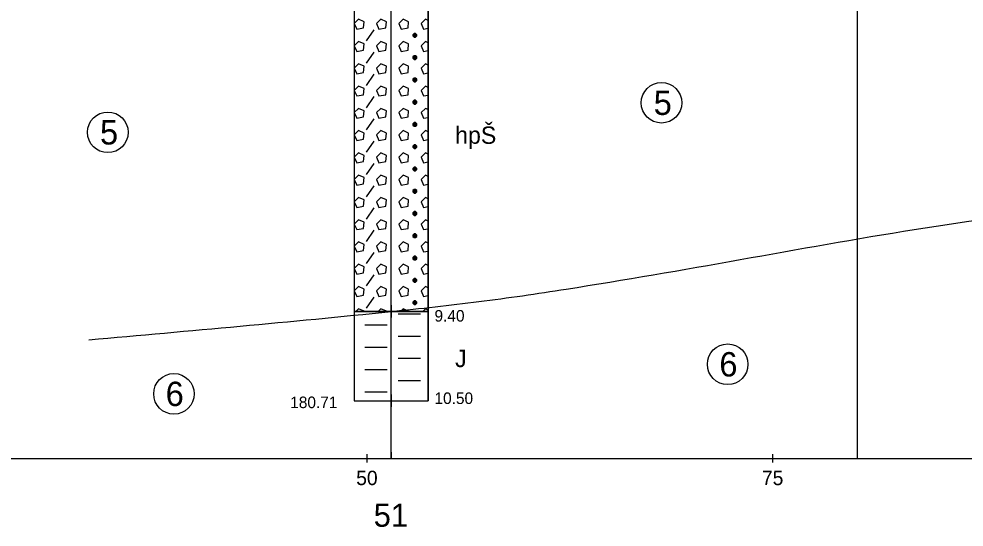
# Model space of a CAD drawing. Extents: x 3042 to 4120, y 576 to 2694.
# Drawn here: x 3236.7 to 3294.9, y 1110.6 to 1141.8 of the extents above; entities that cross this region are included whole.
import ezdxf

# ---------------------------------------------------------------- set-up
doc = ezdxf.new("R2010")
doc.units = 0
for name, color, linetype in [('14', 7, 'Continuous'), ('17', 7, 'Continuous'), ('18', 7, 'Continuous'), ('51', 7, 'Continuous'), ('52', 7, 'Continuous'), ('53', 7, 'Continuous'), ('56', 7, 'Continuous'), ('7', 7, 'Continuous'), ('pomocna', 7, 'Continuous'), ('rozhraní', 7, 'Continuous')]:
    doc.layers.add(name, color=color, linetype=linetype)

msp = doc.modelspace()

# ---------------------------------------------------------------- linework, layer by layer
at = {"layer": '18'}
for p, q in [((3259.592, 1118.329), (3259.592, 1170.829)), ((3259.211, 1118.329), (3259.973, 1118.329)), ((3259.592, 1118.71), (3259.592, 1117.948)), ((3259.592, 1115.16), (3259.592, 1114.779))]:
    msp.add_line(p, q, dxfattribs=at)
at = {"layer": '51'}
for p, q in [((3258.076, 1140.489), (3258.533, 1141.175)), ((3261.048, 1140.718), (3261.048, 1140.946)), ((3258.076, 1139.118), (3258.533, 1139.803)), ((3261.048, 1139.346), (3261.048, 1139.575)), ((3258.076, 1137.746), (3258.533, 1138.432)), ((3261.048, 1137.975), (3261.048, 1138.203)), ((3258.076, 1136.374), (3258.533, 1137.06)), ((3261.048, 1136.603), (3261.048, 1136.832)), ((3258.076, 1135.003), (3258.533, 1135.689)), ((3261.048, 1135.231), (3261.048, 1135.46)), ((3258.076, 1133.631), (3258.533, 1134.317)), ((3261.048, 1133.86), (3261.048, 1134.088)), ((3258.076, 1132.26), (3258.533, 1132.945)), ((3261.048, 1132.488), (3261.048, 1132.717)), ((3258.076, 1130.888), (3258.533, 1131.574)), ((3261.048, 1131.117), (3261.048, 1131.345)), ((3258.076, 1129.516), (3258.533, 1130.202)), ((3261.048, 1129.745), (3261.048, 1129.974)), ((3258.076, 1128.145), (3258.533, 1128.831)), ((3261.048, 1128.373), (3261.048, 1128.602)), ((3258.076, 1126.773), (3258.533, 1127.459)), ((3261.048, 1127.002), (3261.048, 1127.23)), ((3258.076, 1125.402), (3258.533, 1126.087)), ((3261.048, 1125.63), (3261.048, 1125.859)), ((3258.076, 1124.03), (3258.533, 1124.716)), ((3261.048, 1124.259), (3261.048, 1124.487)), ((3260.019, 1123.687), (3260.705, 1123.687)), ((3260.705, 1123.687), (3261.391, 1123.687)), ((3257.962, 1123.001), (3258.647, 1123.001)), ((3258.647, 1123.001), (3259.333, 1123.001)), ((3260.019, 1122.316), (3260.705, 1122.316)), ((3260.705, 1122.316), (3261.391, 1122.316)), ((3257.962, 1121.63), (3258.647, 1121.63)), ((3258.647, 1121.63), (3259.333, 1121.63)), ((3260.019, 1120.944), (3260.705, 1120.944)), ((3260.705, 1120.944), (3261.391, 1120.944)), ((3257.962, 1120.258), (3258.647, 1120.258)), ((3258.647, 1120.258), (3259.333, 1120.258)), ((3260.019, 1119.572), (3260.705, 1119.572)), ((3260.705, 1119.572), (3261.391, 1119.572)), ((3257.962, 1118.887), (3258.647, 1118.887)), ((3258.647, 1118.887), (3259.333, 1118.887))]:
    msp.add_line(p, q, dxfattribs=at)
for points in [[(3257.306, 1123.829), (3261.878, 1123.829), (3261.878, 1145.829), (3257.306, 1145.829)], [(3257.306, 1118.329), (3261.878, 1118.329), (3261.878, 1123.829), (3257.306, 1123.829)]]:
    msp.add_lwpolyline(points, close=True, dxfattribs=at)
for points in [[(3257.314, 1141.556), (3257.466, 1141.213), (3257.885, 1141.289), (3257.923, 1141.67), (3257.581, 1141.823), (3257.314, 1141.556)], [(3258.685, 1141.556), (3258.838, 1141.213), (3259.257, 1141.289), (3259.295, 1141.67), (3258.952, 1141.823), (3258.685, 1141.556)], [(3260.057, 1141.556), (3260.209, 1141.213), (3260.629, 1141.289), (3260.667, 1141.67), (3260.324, 1141.823), (3260.057, 1141.556)], [(3261.878, 1141.742), (3261.695, 1141.823), (3261.429, 1141.556)], [(3261.429, 1141.556), (3261.581, 1141.213), (3261.878, 1141.267)], [(3261.01, 1140.946), (3260.933, 1140.87), (3260.933, 1140.794), (3261.01, 1140.718), (3261.086, 1140.718), (3261.162, 1140.794), (3261.162, 1140.87), (3261.086, 1140.946), (3261.01, 1140.946), (3261.162, 1140.794), (3260.933, 1140.794), (3261.086, 1140.946)], [(3257.314, 1140.184), (3257.466, 1139.842), (3257.885, 1139.918), (3257.923, 1140.299), (3257.581, 1140.451), (3257.314, 1140.184)], [(3258.685, 1140.184), (3258.838, 1139.842), (3259.257, 1139.918), (3259.295, 1140.299), (3258.952, 1140.451), (3258.685, 1140.184)], [(3260.057, 1140.184), (3260.209, 1139.842), (3260.629, 1139.918), (3260.667, 1140.299), (3260.324, 1140.451), (3260.057, 1140.184)], [(3261.878, 1140.37), (3261.695, 1140.451), (3261.429, 1140.184)], [(3261.429, 1140.184), (3261.581, 1139.842), (3261.878, 1139.895)], [(3261.01, 1139.575), (3260.933, 1139.499), (3260.933, 1139.422), (3261.01, 1139.346), (3261.086, 1139.346), (3261.162, 1139.422), (3261.162, 1139.499), (3261.086, 1139.575), (3261.01, 1139.575), (3261.162, 1139.422), (3260.933, 1139.422), (3261.086, 1139.575)], [(3257.314, 1138.813), (3257.466, 1138.47), (3257.885, 1138.546), (3257.923, 1138.927), (3257.581, 1139.08), (3257.314, 1138.813)], [(3258.685, 1138.813), (3258.838, 1138.47), (3259.257, 1138.546), (3259.295, 1138.927), (3258.952, 1139.08), (3258.685, 1138.813)], [(3260.057, 1138.813), (3260.209, 1138.47), (3260.629, 1138.546), (3260.667, 1138.927), (3260.324, 1139.08), (3260.057, 1138.813)], [(3261.878, 1138.998), (3261.695, 1139.08), (3261.429, 1138.813)], [(3261.429, 1138.813), (3261.581, 1138.47), (3261.878, 1138.524)], [(3261.01, 1138.203), (3260.933, 1138.127), (3260.933, 1138.051), (3261.01, 1137.975), (3261.086, 1137.975), (3261.162, 1138.051), (3261.162, 1138.127), (3261.086, 1138.203), (3261.01, 1138.203), (3261.162, 1138.051), (3260.933, 1138.051), (3261.086, 1138.203)], [(3257.314, 1137.441), (3257.466, 1137.098), (3257.885, 1137.175), (3257.923, 1137.556), (3257.581, 1137.708), (3257.314, 1137.441)], [(3258.685, 1137.441), (3258.838, 1137.098), (3259.257, 1137.175), (3259.295, 1137.556), (3258.952, 1137.708), (3258.685, 1137.441)], [(3260.057, 1137.441), (3260.209, 1137.098), (3260.629, 1137.175), (3260.667, 1137.556), (3260.324, 1137.708), (3260.057, 1137.441)], [(3261.878, 1137.627), (3261.695, 1137.708), (3261.429, 1137.441)], [(3261.429, 1137.441), (3261.581, 1137.098), (3261.878, 1137.152)], [(3257.314, 1136.07), (3257.466, 1135.727), (3257.885, 1135.803), (3257.923, 1136.184), (3257.581, 1136.336), (3257.314, 1136.07)], [(3258.685, 1136.07), (3258.838, 1135.727), (3259.257, 1135.803), (3259.295, 1136.184), (3258.952, 1136.336), (3258.685, 1136.07)], [(3260.057, 1136.07), (3260.209, 1135.727), (3260.629, 1135.803), (3260.667, 1136.184), (3260.324, 1136.336), (3260.057, 1136.07)], [(3261.01, 1136.832), (3260.933, 1136.755), (3260.933, 1136.679), (3261.01, 1136.603), (3261.086, 1136.603), (3261.162, 1136.679), (3261.162, 1136.755), (3261.086, 1136.832), (3261.01, 1136.832), (3261.162, 1136.679), (3260.933, 1136.679), (3261.086, 1136.832)], [(3261.878, 1136.255), (3261.695, 1136.336), (3261.429, 1136.07)], [(3261.429, 1136.07), (3261.581, 1135.727), (3261.878, 1135.781)], [(3261.01, 1135.46), (3260.933, 1135.384), (3260.933, 1135.308), (3261.01, 1135.231), (3261.086, 1135.231), (3261.162, 1135.308), (3261.162, 1135.384), (3261.086, 1135.46), (3261.01, 1135.46), (3261.162, 1135.308), (3260.933, 1135.308), (3261.086, 1135.46)], [(3257.314, 1134.698), (3257.466, 1134.355), (3257.885, 1134.431), (3257.923, 1134.812), (3257.581, 1134.965), (3257.314, 1134.698)], [(3258.685, 1134.698), (3258.838, 1134.355), (3259.257, 1134.431), (3259.295, 1134.812), (3258.952, 1134.965), (3258.685, 1134.698)], [(3260.057, 1134.698), (3260.209, 1134.355), (3260.629, 1134.431), (3260.667, 1134.812), (3260.324, 1134.965), (3260.057, 1134.698)], [(3261.878, 1134.884), (3261.695, 1134.965), (3261.429, 1134.698)], [(3261.429, 1134.698), (3261.581, 1134.355), (3261.878, 1134.409)], [(3261.01, 1134.088), (3260.933, 1134.012), (3260.933, 1133.936), (3261.01, 1133.86), (3261.086, 1133.86), (3261.162, 1133.936), (3261.162, 1134.012), (3261.086, 1134.088), (3261.01, 1134.088), (3261.162, 1133.936), (3260.933, 1133.936), (3261.086, 1134.088)], [(3257.314, 1133.326), (3257.466, 1132.984), (3257.885, 1133.06), (3257.923, 1133.441), (3257.581, 1133.593), (3257.314, 1133.326)], [(3258.685, 1133.326), (3258.838, 1132.984), (3259.257, 1133.06), (3259.295, 1133.441), (3258.952, 1133.593), (3258.685, 1133.326)], [(3260.057, 1133.326), (3260.209, 1132.984), (3260.629, 1133.06), (3260.667, 1133.441), (3260.324, 1133.593), (3260.057, 1133.326)], [(3261.878, 1133.512), (3261.695, 1133.593), (3261.429, 1133.326)], [(3261.429, 1133.326), (3261.581, 1132.984), (3261.878, 1133.037)], [(3257.314, 1131.955), (3257.466, 1131.612), (3257.885, 1131.688), (3257.923, 1132.069), (3257.581, 1132.222), (3257.314, 1131.955)], [(3258.685, 1131.955), (3258.838, 1131.612), (3259.257, 1131.688), (3259.295, 1132.069), (3258.952, 1132.222), (3258.685, 1131.955)], [(3260.057, 1131.955), (3260.209, 1131.612), (3260.629, 1131.688), (3260.667, 1132.069), (3260.324, 1132.222), (3260.057, 1131.955)], [(3261.01, 1132.717), (3260.933, 1132.641), (3260.933, 1132.564), (3261.01, 1132.488), (3261.086, 1132.488), (3261.162, 1132.564), (3261.162, 1132.641), (3261.086, 1132.717), (3261.01, 1132.717), (3261.162, 1132.564), (3260.933, 1132.564), (3261.086, 1132.717)], [(3261.878, 1132.14), (3261.695, 1132.222), (3261.429, 1131.955)], [(3261.429, 1131.955), (3261.581, 1131.612), (3261.878, 1131.666)], [(3261.01, 1131.345), (3260.933, 1131.269), (3260.933, 1131.193), (3261.01, 1131.117), (3261.086, 1131.117), (3261.162, 1131.193), (3261.162, 1131.269), (3261.086, 1131.345), (3261.01, 1131.345), (3261.162, 1131.193), (3260.933, 1131.193), (3261.086, 1131.345)], [(3257.314, 1130.583), (3257.466, 1130.24), (3257.885, 1130.317), (3257.923, 1130.698), (3257.581, 1130.85), (3257.314, 1130.583)], [(3258.685, 1130.583), (3258.838, 1130.24), (3259.257, 1130.317), (3259.295, 1130.698), (3258.952, 1130.85), (3258.685, 1130.583)], [(3260.057, 1130.583), (3260.209, 1130.24), (3260.629, 1130.317), (3260.667, 1130.698), (3260.324, 1130.85), (3260.057, 1130.583)], [(3261.878, 1130.769), (3261.695, 1130.85), (3261.429, 1130.583)], [(3261.429, 1130.583), (3261.581, 1130.24), (3261.878, 1130.294)], [(3261.01, 1129.974), (3260.933, 1129.897), (3260.933, 1129.821), (3261.01, 1129.745), (3261.086, 1129.745), (3261.162, 1129.821), (3261.162, 1129.897), (3261.086, 1129.974), (3261.01, 1129.974), (3261.162, 1129.821), (3260.933, 1129.821), (3261.086, 1129.974)], [(3257.314, 1129.212), (3257.466, 1128.869), (3257.885, 1128.945), (3257.923, 1129.326), (3257.581, 1129.478), (3257.314, 1129.212)], [(3258.685, 1129.212), (3258.838, 1128.869), (3259.257, 1128.945), (3259.295, 1129.326), (3258.952, 1129.478), (3258.685, 1129.212)], [(3260.057, 1129.212), (3260.209, 1128.869), (3260.629, 1128.945), (3260.667, 1129.326), (3260.324, 1129.478), (3260.057, 1129.212)], [(3261.878, 1129.397), (3261.695, 1129.478), (3261.429, 1129.212)], [(3261.429, 1129.212), (3261.581, 1128.869), (3261.878, 1128.923)], [(3261.01, 1128.602), (3260.933, 1128.526), (3260.933, 1128.45), (3261.01, 1128.373), (3261.086, 1128.373), (3261.162, 1128.45), (3261.162, 1128.526), (3261.086, 1128.602), (3261.01, 1128.602), (3261.162, 1128.45), (3260.933, 1128.45), (3261.086, 1128.602)], [(3257.314, 1127.84), (3257.466, 1127.497), (3257.885, 1127.573), (3257.923, 1127.954), (3257.581, 1128.107), (3257.314, 1127.84)], [(3258.685, 1127.84), (3258.838, 1127.497), (3259.257, 1127.573), (3259.295, 1127.954), (3258.952, 1128.107), (3258.685, 1127.84)], [(3260.057, 1127.84), (3260.209, 1127.497), (3260.629, 1127.573), (3260.667, 1127.954), (3260.324, 1128.107), (3260.057, 1127.84)], [(3261.878, 1128.026), (3261.695, 1128.107), (3261.429, 1127.84)], [(3261.429, 1127.84), (3261.581, 1127.497), (3261.878, 1127.551)], [(3261.01, 1127.23), (3260.933, 1127.154), (3260.933, 1127.078), (3261.01, 1127.002), (3261.086, 1127.002), (3261.162, 1127.078), (3261.162, 1127.154), (3261.086, 1127.23), (3261.01, 1127.23), (3261.162, 1127.078), (3260.933, 1127.078), (3261.086, 1127.23)], [(3257.314, 1126.468), (3257.466, 1126.126), (3257.885, 1126.202), (3257.923, 1126.583), (3257.581, 1126.735), (3257.314, 1126.468)], [(3258.685, 1126.468), (3258.838, 1126.126), (3259.257, 1126.202), (3259.295, 1126.583), (3258.952, 1126.735), (3258.685, 1126.468)], [(3260.057, 1126.468), (3260.209, 1126.126), (3260.629, 1126.202), (3260.667, 1126.583), (3260.324, 1126.735), (3260.057, 1126.468)], [(3261.878, 1126.654), (3261.695, 1126.735), (3261.429, 1126.468)], [(3261.429, 1126.468), (3261.581, 1126.126), (3261.878, 1126.18)], [(3261.01, 1125.859), (3260.933, 1125.783), (3260.933, 1125.706), (3261.01, 1125.63), (3261.086, 1125.63), (3261.162, 1125.706), (3261.162, 1125.783), (3261.086, 1125.859), (3261.01, 1125.859), (3261.162, 1125.706), (3260.933, 1125.706), (3261.086, 1125.859)], [(3257.314, 1125.097), (3257.466, 1124.754), (3257.885, 1124.83), (3257.923, 1125.211), (3257.581, 1125.364), (3257.314, 1125.097)], [(3258.685, 1125.097), (3258.838, 1124.754), (3259.257, 1124.83), (3259.295, 1125.211), (3258.952, 1125.364), (3258.685, 1125.097)], [(3260.057, 1125.097), (3260.209, 1124.754), (3260.629, 1124.83), (3260.667, 1125.211), (3260.324, 1125.364), (3260.057, 1125.097)], [(3261.878, 1125.282), (3261.695, 1125.364), (3261.429, 1125.097)], [(3261.429, 1125.097), (3261.581, 1124.754), (3261.878, 1124.808)], [(3261.01, 1124.487), (3260.933, 1124.411), (3260.933, 1124.335), (3261.01, 1124.259), (3261.086, 1124.259), (3261.162, 1124.335), (3261.162, 1124.411), (3261.086, 1124.487), (3261.01, 1124.487), (3261.162, 1124.335), (3260.933, 1124.335), (3261.086, 1124.487)], [(3257.922, 1123.829), (3257.923, 1123.84), (3257.581, 1123.992), (3257.418, 1123.829)], [(3259.294, 1123.829), (3259.295, 1123.84), (3258.952, 1123.992), (3258.789, 1123.829)], [(3260.666, 1123.829), (3260.667, 1123.84), (3260.324, 1123.992), (3260.161, 1123.829)], [(3261.878, 1123.911), (3261.695, 1123.992), (3261.533, 1123.829)]]:
    msp.add_lwpolyline(points, dxfattribs=at)
at = {"layer": '53'}
for p, q in [((3257.306, 1170.829), (3257.306, 1118.329)), ((3261.878, 1170.829), (3261.878, 1118.329)), ((3257.306, 1123.829), (3261.878, 1123.829)), ((3257.306, 1118.329), (3261.878, 1118.329))]:
    msp.add_line(p, q, dxfattribs=at)
at = {"layer": '56'}
for p, q in [((3259.592, 1124.21), (3259.592, 1123.448)), ((3259.211, 1123.829), (3259.973, 1123.829)), ((3259.211, 1118.329), (3259.973, 1118.329)), ((3259.592, 1118.71), (3259.592, 1117.948))]:
    msp.add_line(p, q, dxfattribs=at)
at = {"layer": '7'}
for p, q in [((3208.112, 1114.779), (3562.792, 1114.779)), ((3258.112, 1114.525), (3258.112, 1115.033)), ((3283.112, 1114.525), (3283.112, 1115.033))]:
    msp.add_line(p, q, dxfattribs=at)
at = {"layer": 'pomocna'}
for p, q in [((3288.332, 1114.779), (3288.332, 1173.279)), ((3259.592, 1114.779), (3259.592, 1170.881))]:
    msp.add_line(p, q, dxfattribs=at)
at = {"layer": 'rozhraní'}
for centre in [(3276.247, 1136.679), (3242.13, 1134.859), (3280.324, 1120.576), (3246.206, 1118.755)]:
    msp.add_circle(centre, 1.25, dxfattribs=at)
msp.add_spline([(3240.965, 1122.085), (3259.592, 1123.829), (3264.993, 1124.435), (3270.373, 1125.205), (3281.098, 1127.025), (3291.823, 1128.873), (3302.602, 1130.329), (3312.442, 1131.287), (3322.292, 1132.105), (3332.152, 1132.76), (3342.022, 1133.229), (3378.868, 1134.601)], degree=3, dxfattribs=at)

# ---------------------------------------------------------------- texts
at = {"layer": '14'}
msp.add_text('51', height=1.4224, dxfattribs=at).set_placement((3258.512, 1110.573))
at = {"layer": '17'}
msp.add_text('180.71', height=0.7112, dxfattribs=at).set_placement((3253.369, 1117.877))
at = {"layer": '52'}
for s, height, p in [('hpŠ', 1.0668, (3263.529, 1134.151)), ('9.40', 0.7112, (3262.259, 1123.205)), ('J', 1.067, (3263.529, 1120.401)), ('10.50', 0.7112, (3262.259, 1118.131))]:
    msp.add_text(s, height=height, dxfattribs=at).set_placement(p)
at = {"layer": '7'}
for s, p in [('50', (3257.434, 1113.135)), ('75', (3282.434, 1113.135))]:
    msp.add_text(s, height=0.889, dxfattribs=at).set_placement(p)
at = {"layer": 'rozhraní'}
for s, p in [('5', (3275.766, 1135.929)), ('5', (3241.649, 1134.109)), ('6', (3279.812, 1119.826)), ('6', (3245.695, 1118.005))]:
    msp.add_text(s, height=1.5, dxfattribs=at).set_placement(p)

doc.saveas('drawing.dxf')
